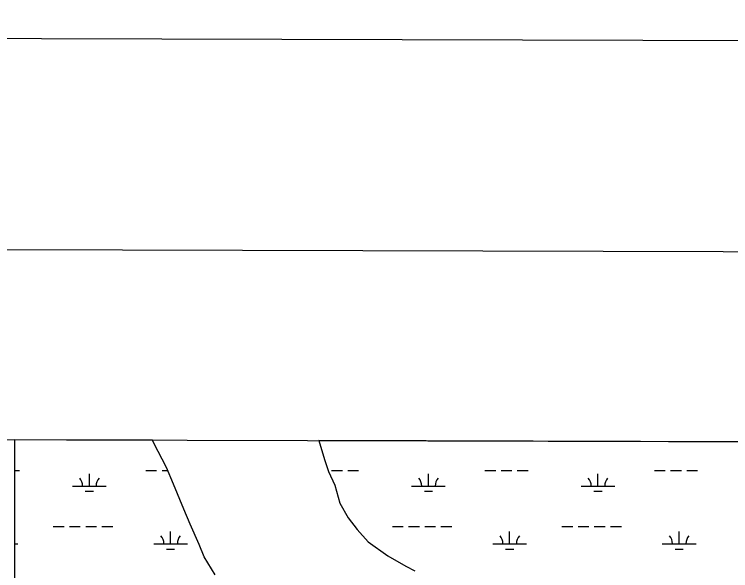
# Model space of a CAD drawing. Extents: x 3161564 to 3199464, y 849354 to 874788.
# Drawn here: x 3188477 to 3190598, y 872557 to 874205 of the extents above; entities that cross this region are included whole.
import ezdxf

# ---------------------------------------------------------------- set-up
doc = ezdxf.new("R2010")
doc.units = 0
for name, color, linetype in [('G-ANNO-NPLT', 7, 'Continuous'), ('V-ANNO-SYMB', 7, 'Continuous'), ('V-GRID-FRAM', 7, 'Continuous'), ('V-SITE-VEGE', 7, 'Continuous'), ('V-TOPO-SHOR', 7, 'Continuous'), ('V-WETL-SWMP', 7, 'Continuous')]:
    doc.layers.add(name, color=color, linetype=linetype)

msp = doc.modelspace()

# ---------------------------------------------------------------- linework, layer by layer
at = {"layer": 'G-ANNO-NPLT'}
msp.add_lwpolyline([(3162147.8, 850038.3), (3198814.3, 849937), (3198881.1, 874103.6), (3162214.6, 874204.9)], close=True, dxfattribs=at)
at = {"layer": 'V-ANNO-SYMB'}
msp.add_lwpolyline([(3164899.6, 850655.7), (3197982.7, 850564.3), (3198046, 873480.8), (3164963, 873572.2), (3164899.6, 850655.7)], dxfattribs=at)
at = {"layer": 'V-GRID-FRAM'}
msp.add_lwpolyline([(3165819.2, 873007.6), (3197186.7, 872920.9), (3197144.3, 854733.3), (3165761, 854820), (3165819.2, 873007.6)], dxfattribs=at)
at = {"layer": 'V-SITE-VEGE'}
for p, q in [((3188886.4, 872943.8), (3185551.6, 872953)), ((3188889.9, 872935.2), (3188886.4, 872943.8)), ((3190770.1, 872938.6), (3189378.4, 872942.5)), ((3189378.4, 872942.5), (3189395.7, 872886.8)), ((3188927.8, 872862.9), (3188889.9, 872935.2)), ((3189395.7, 872886.8), (3189407.1, 872850.7)), ((3188948.6, 872813.4), (3188927.8, 872862.9)), ((3189407.1, 872850.7), (3189426, 872810.7)), ((3188978.9, 872739.2), (3188948.6, 872813.4)), ((3189426, 872810.7), (3189441.1, 872757.4)), ((3189441.1, 872757.4), (3189465.8, 872713.6)), ((3188997.9, 872695.4), (3188978.9, 872739.2)), ((3189465.8, 872713.6), (3189492.4, 872679.3)), ((3189024.4, 872634.5), (3188997.9, 872695.4)), ((3189492.4, 872679.3), (3189524.6, 872643.2)), ((3189039.6, 872598.3), (3189024.4, 872634.5)), ((3189524.6, 872643.2), (3189583.5, 872601.2)), ((3189583.5, 872601.2), (3189636.7, 872570.7)), ((3189071.8, 872545), (3189039.6, 872598.3)), ((3189636.7, 872570.7), (3189663.3, 872557.3))]:
    msp.add_line(p, q, dxfattribs=at)
at = {"layer": 'V-TOPO-SHOR'}
for p, q in [((3188889.9, 872935.2), (3188886.4, 872943.8)), ((3189378.4, 872942.5), (3189395.7, 872886.8)), ((3188927.8, 872862.9), (3188889.9, 872935.2)), ((3189395.7, 872886.8), (3189407.1, 872850.7)), ((3188948.6, 872813.4), (3188927.8, 872862.9)), ((3189407.1, 872850.7), (3189426, 872810.7)), ((3188978.9, 872739.2), (3188948.6, 872813.4)), ((3189426, 872810.7), (3189441.1, 872757.4)), ((3189441.1, 872757.4), (3189465.8, 872713.6)), ((3188997.9, 872695.4), (3188978.9, 872739.2)), ((3189465.8, 872713.6), (3189492.4, 872679.3)), ((3189024.4, 872634.5), (3188997.9, 872695.4)), ((3189492.4, 872679.3), (3189524.6, 872643.2)), ((3189039.6, 872598.3), (3189024.4, 872634.5)), ((3189524.6, 872643.2), (3189583.5, 872601.2)), ((3189583.5, 872601.2), (3189636.7, 872570.7)), ((3189071.8, 872545), (3189039.6, 872598.3)), ((3189636.7, 872570.7), (3189663.3, 872557.3))]:
    msp.add_line(p, q, dxfattribs=at)
at = {"layer": 'V-WETL-SWMP'}
for p, q in [((3188886.4, 872943.8), (3188477.3, 872944.9)), ((3188477.3, 872944.9), (3188477.3, 871596.4)), ((3188889.9, 872935.2), (3188886.4, 872943.8)), ((3190647.2, 872938.9), (3189378.4, 872942.5)), ((3189378.4, 872942.5), (3189395.7, 872886.8)), ((3188927.8, 872862.9), (3188889.9, 872935.2)), ((3189395.7, 872886.8), (3189407.1, 872850.7)), ((3188948.6, 872813.4), (3188927.8, 872862.9)), ((3188477.3, 872854.2), (3188492.6, 872854.2)), ((3188699.4, 872807.7), (3188699.4, 872843.7)), ((3188866.5, 872854.2), (3188898.5, 872854.2)), ((3188914.5, 872854.2), (3188931.5, 872854.2)), ((3189407.1, 872850.7), (3189426, 872810.7)), ((3189416.4, 872854.2), (3189448.4, 872854.2)), ((3189464.4, 872854.2), (3189496.4, 872854.2)), ((3189703.2, 872807.7), (3189703.2, 872843.7)), ((3189870.3, 872854.2), (3189902.3, 872854.2)), ((3189918.3, 872854.2), (3189950.3, 872854.2)), ((3189966.3, 872854.2), (3189998.3, 872854.2)), ((3190205.2, 872807.7), (3190205.2, 872843.7)), ((3190372.2, 872854.2), (3190404.2, 872854.2)), ((3190420.2, 872854.2), (3190452.2, 872854.2)), ((3190468.2, 872854.2), (3190500.2, 872854.2)), ((3188978.9, 872739.2), (3188948.6, 872813.4)), ((3188649.4, 872807.7), (3188749.4, 872807.7)), ((3188687.4, 872792.3), (3188711.4, 872792.3)), ((3189426, 872810.7), (3189441.1, 872757.4)), ((3189653.2, 872807.7), (3189753.2, 872807.7)), ((3189691.2, 872792.3), (3189715.2, 872792.3)), ((3190155.2, 872807.7), (3190255.2, 872807.7)), ((3190193.2, 872792.3), (3190217.2, 872792.3)), ((3189441.1, 872757.4), (3189465.8, 872713.6)), ((3188997.9, 872695.4), (3188978.9, 872739.2)), ((3189465.8, 872713.6), (3189492.4, 872679.3)), ((3188592.6, 872687.7), (3188624.6, 872687.7)), ((3188640.6, 872687.7), (3188672.6, 872687.7)), ((3188688.6, 872687.7), (3188720.6, 872687.7)), ((3188736.6, 872687.7), (3188768.6, 872687.7)), ((3189024.4, 872634.5), (3188997.9, 872695.4)), ((3189596.4, 872687.7), (3189628.4, 872687.7)), ((3189644.4, 872687.7), (3189676.4, 872687.7)), ((3189692.4, 872687.7), (3189724.4, 872687.7)), ((3189740.4, 872687.7), (3189772.4, 872687.7)), ((3190098.3, 872687.7), (3190130.3, 872687.7)), ((3190146.3, 872687.7), (3190178.3, 872687.7)), ((3190194.3, 872687.7), (3190226.3, 872687.7)), ((3190242.3, 872687.7), (3190274.3, 872687.7)), ((3188939.9, 872636.9), (3188939.9, 872672.9)), ((3189492.4, 872679.3), (3189524.6, 872643.2)), ((3189943.7, 872636.9), (3189943.7, 872672.9)), ((3190445.6, 872636.9), (3190445.6, 872672.9)), ((3188477.3, 872636.9), (3188488, 872636.9)), ((3188889.9, 872636.9), (3188989.9, 872636.9)), ((3189039.6, 872598.3), (3189024.4, 872634.5)), ((3189524.6, 872643.2), (3189583.5, 872601.2)), ((3189893.7, 872636.9), (3189993.7, 872636.9)), ((3190395.6, 872636.9), (3190495.6, 872636.9)), ((3188927.9, 872621.5), (3188951.9, 872621.5)), ((3189583.5, 872601.2), (3189636.7, 872570.7)), ((3189931.7, 872621.5), (3189955.7, 872621.5)), ((3190433.6, 872621.5), (3190457.6, 872621.5)), ((3189071.8, 872545), (3189039.6, 872598.3)), ((3189636.7, 872570.7), (3189663.3, 872557.3))]:
    msp.add_line(p, q, dxfattribs=at)
for centre, start, end in [((3188644.2, 872808.2), 359.2282, 40.7718), ((3188754.7, 872808.2), 139.2282, 180.7718), ((3189648, 872808.2), 359.2282, 40.7718), ((3189758.5, 872808.2), 139.2282, 180.7718), ((3190149.9, 872808.2), 359.2282, 40.7718), ((3190260.4, 872808.2), 139.2282, 180.7718), ((3188884.7, 872637.4), 359.2282, 40.7718), ((3188995.1, 872637.4), 139.2282, 180.7718), ((3189888.5, 872637.4), 359.2282, 40.7718), ((3189999, 872637.4), 139.2282, 180.7718), ((3190390.4, 872637.4), 359.2282, 40.7718), ((3190500.9, 872637.4), 139.2282, 180.7718)]:
    msp.add_arc(centre, 35.2, start, end, dxfattribs=at)

doc.saveas('drawing.dxf')
